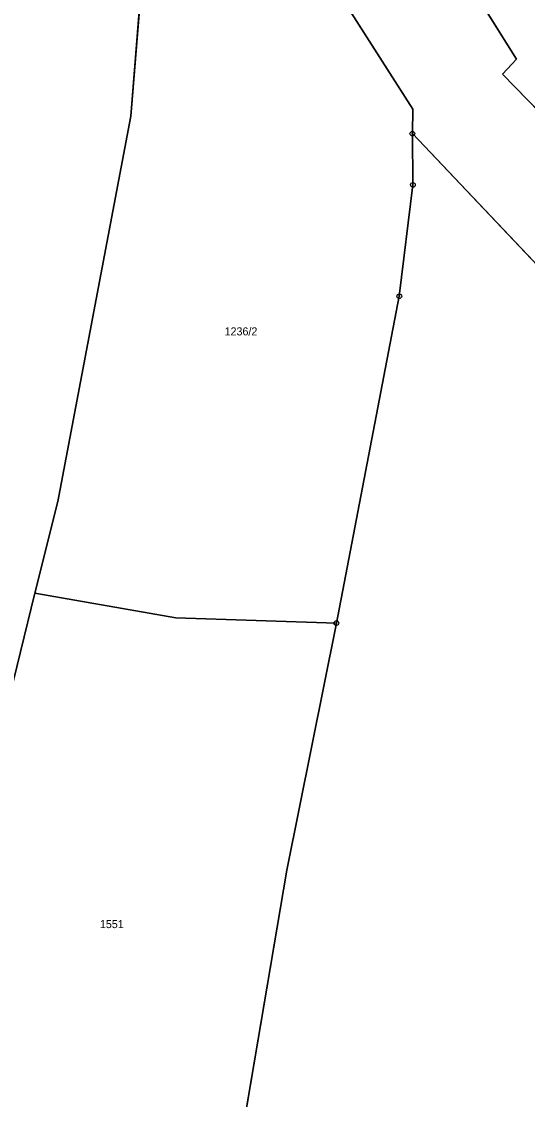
# Model space of a CAD drawing. Extents: x -689422 to -685210, y -987725 to -982160.
# Drawn here: x -687839.8 to -687732.5, y -985985 to -985756.1 of the extents above; entities that cross this region are included whole.
import ezdxf

# ---------------------------------------------------------------- set-up
doc = ezdxf.new("R2010")
doc.units = 0
for name, color, linetype in [('KN_Hranice_parcel', 7, 'Continuous'), ('KN_Parcelni cisla', 7, 'Continuous'), ('KN_Polygon parcely', 7, 'Continuous'), ('KN_POZEMKY_ORNA PUDA', 7, 'Continuous'), ('KN_POZEMKY_OSTATNI PLOCHA', 7, 'Continuous'), ('KN_POZEMKY_TTP', 7, 'Continuous'), ('KN_VYUZITI_27_ostatni plocha_neplodna puda', 7, 'Continuous'), ('KN_Značky bodu BP', 7, 'Continuous')]:
    doc.layers.add(name, color=color, linetype=linetype)

msp = doc.modelspace()

# ---------------------------------------------------------------- linework, layer by layer
at = {"layer": 'KN_Hranice_parcel'}
for p, q in [((-687756.87, -985779.91), (-687715.21, -985823.87)), ((-687756.87, -985779.91), (-687756.74, -985790.78)), ((-687756.74, -985790.78), (-687759.63, -985814.44)), ((-687759.63, -985814.44), (-687772.97, -985883.84))]:
    msp.add_line(p, q, dxfattribs=at)
for points in [[(-687836.95, -985877.51), (-687832.07, -985857.99), (-687816.57, -985776.19), (-687809.85, -985691.45)], [(-687809.85, -985691.45), (-687756.8, -985774.69), (-687756.87, -985779.91)], [(-687772.21, -985703.7), (-687750.91, -985738.32), (-687734.76, -985764.12), (-687737.77, -985767.26), (-687716.06, -985789.58)], [(-687886.33, -986050.54), (-687883.99, -986033.92), (-687862.85, -985962.59), (-687843.07, -985902.4), (-687836.95, -985877.51)], [(-687772.97, -985883.84), (-687807.06, -985882.72), (-687836.95, -985877.51)], [(-687795.05, -986004.33), (-687783.52, -985936.32), (-687772.97, -985883.84)]]:
    msp.add_lwpolyline(points, dxfattribs=at)
at = {"layer": 'KN_Polygon parcely'}
msp.add_lwpolyline([(-687845.91, -985636.81), (-687832.59, -985653.31), (-687817.75, -985677.29), (-687813.64, -985683.4), (-687809.85, -985691.45), (-687756.8, -985774.69), (-687756.87, -985779.91), (-687715.21, -985823.87), (-687682.19, -985868.8), (-687681.04, -985866.68), (-687712.33, -985825.1), (-687729.64, -985804.72), (-687727.24, -985802.05), (-687716.06, -985789.58), (-687737.77, -985767.26), (-687734.76, -985764.12), (-687750.91, -985738.32), (-687772.21, -985703.7), (-687795.26, -985669.04), (-687811.74, -985681.79), (-687816.5, -985674.66), (-687830.2, -985652.1), (-687843.74, -985635.13)], dxfattribs=at)
for points in [[(-687932.62, -986083.22), (-687922.62, -986077.53), (-687915.26, -986070.63), (-687899.64, -986060.02), (-687886.33, -986050.54), (-687883.99, -986033.92), (-687862.85, -985962.59), (-687843.07, -985902.4), (-687836.95, -985877.51), (-687832.07, -985857.99), (-687816.57, -985776.19), (-687809.85, -985691.45), (-687813.64, -985683.4), (-687817.75, -985677.29), (-687832.59, -985653.31), (-687845.91, -985636.81), (-687843.43, -985650.56), (-687842.62, -985673.09), (-687847.31, -985720.9), (-687856.89, -985789.86), (-687873.66, -985874.65), (-687926.48, -986056.48)], [(-687749.61, -985682.87), (-687772.21, -985703.7), (-687750.91, -985738.32), (-687734.76, -985764.12), (-687737.77, -985767.26), (-687716.06, -985789.58), (-687691, -985761.64), (-687707.99, -985737.02), (-687709.6, -985738.65), (-687728.12, -985714.62), (-687726.36, -985712.79)], [(-687756.87, -985779.91), (-687756.8, -985774.69), (-687809.85, -985691.45), (-687816.57, -985776.19), (-687832.07, -985857.99), (-687836.95, -985877.51), (-687807.06, -985882.72), (-687772.97, -985883.84), (-687759.63, -985814.44), (-687756.74, -985790.78)], [(-687555.86, -986017.63), (-687567.62, -986006.6), (-687576.27, -985998.99), (-687589.63, -985977.16), (-687599.75, -985966.31), (-687638.58, -985925), (-687682.19, -985868.8), (-687715.21, -985823.87), (-687756.87, -985779.91), (-687756.74, -985790.78), (-687759.63, -985814.44), (-687772.97, -985883.84), (-687783.52, -985936.32), (-687795.05, -986004.33), (-687787.93, -986004.87), (-687769.25, -986022.57), (-687715.71, -986037.98), (-687697.03, -986040.83), (-687696.61, -986076.71), (-687676.34, -986071.15), (-687643.32, -986060.42), (-687610.87, -986047.17), (-687573.59, -986034.53)], [(-687870.89, -986036.85), (-687858.1, -986022.5), (-687832.64, -986006.37), (-687813.77, -986002.91), (-687795.05, -986004.33), (-687783.52, -985936.32), (-687772.97, -985883.84), (-687807.06, -985882.72), (-687836.95, -985877.51), (-687843.07, -985902.4), (-687862.85, -985962.59), (-687883.99, -986033.92), (-687886.33, -986050.54), (-687884.25, -986049.06)]]:
    msp.add_lwpolyline(points, close=True, dxfattribs=at)
at = {"layer": 'KN_POZEMKY_ORNA PUDA'}
for p, q in [((-687809.85, -985691.45), (-687816.57, -985776.19)), ((-687816.57, -985776.19), (-687809.85, -985691.45)), ((-687809.85, -985691.45), (-687756.8, -985774.69)), ((-687816.57, -985776.19), (-687832.07, -985857.99)), ((-687832.07, -985857.99), (-687816.57, -985776.19)), ((-687756.8, -985774.69), (-687756.87, -985779.91)), ((-687756.74, -985790.78), (-687756.87, -985779.91)), ((-687756.87, -985779.91), (-687715.21, -985823.87)), ((-687756.87, -985779.91), (-687756.74, -985790.78)), ((-687759.63, -985814.44), (-687756.74, -985790.78)), ((-687756.74, -985790.78), (-687759.63, -985814.44)), ((-687772.97, -985883.84), (-687759.63, -985814.44)), ((-687759.63, -985814.44), (-687772.97, -985883.84)), ((-687832.07, -985857.99), (-687836.95, -985877.51)), ((-687836.95, -985877.51), (-687832.07, -985857.99)), ((-687843.07, -985902.4), (-687836.95, -985877.51)), ((-687836.95, -985877.51), (-687843.07, -985902.4)), ((-687836.95, -985877.51), (-687807.06, -985882.72)), ((-687807.06, -985882.72), (-687836.95, -985877.51)), ((-687807.06, -985882.72), (-687772.97, -985883.84)), ((-687772.97, -985883.84), (-687807.06, -985882.72)), ((-687772.97, -985883.84), (-687783.52, -985936.32)), ((-687783.52, -985936.32), (-687772.97, -985883.84)), ((-687783.52, -985936.32), (-687795.05, -986004.33)), ((-687795.05, -986004.33), (-687783.52, -985936.32))]:
    msp.add_line(p, q, dxfattribs=at)
at = {"layer": 'KN_POZEMKY_OSTATNI PLOCHA'}
for p, q in [((-687756.8, -985774.69), (-687809.85, -985691.45)), ((-687750.91, -985738.32), (-687734.76, -985764.12)), ((-687734.76, -985764.12), (-687737.77, -985767.26)), ((-687737.77, -985767.26), (-687716.06, -985789.58)), ((-687756.87, -985779.91), (-687756.8, -985774.69)), ((-687715.21, -985823.87), (-687756.87, -985779.91))]:
    msp.add_line(p, q, dxfattribs=at)
at = {"layer": 'KN_POZEMKY_TTP'}
for p, q in [((-687734.76, -985764.12), (-687750.91, -985738.32)), ((-687737.77, -985767.26), (-687734.76, -985764.12)), ((-687716.06, -985789.58), (-687737.77, -985767.26))]:
    msp.add_line(p, q, dxfattribs=at)
at = {"layer": 'KN_VYUZITI_27_ostatni plocha_neplodna puda'}
for p, q in [((-687756.8, -985774.69), (-687809.85, -985691.45)), ((-687750.91, -985738.32), (-687734.76, -985764.12)), ((-687734.76, -985764.12), (-687737.77, -985767.26)), ((-687737.77, -985767.26), (-687716.06, -985789.58)), ((-687756.87, -985779.91), (-687756.8, -985774.69)), ((-687715.21, -985823.87), (-687756.87, -985779.91))]:
    msp.add_line(p, q, dxfattribs=at)
at = {"layer": 'KN_Značky bodu BP'}
for centre, radius in [((-687756.87, -985779.91), 0.5), ((-687756.87, -985779.91), 0.0303), ((-687756.74, -985790.78), 0.5), ((-687756.74, -985790.78), 0.0303), ((-687759.63, -985814.44), 0.5), ((-687759.63, -985814.44), 0.0303), ((-687772.97, -985883.84), 0.5), ((-687772.97, -985883.84), 0.0303)]:
    msp.add_circle(centre, radius, dxfattribs=at)

# ---------------------------------------------------------------- texts
at = {"layer": 'KN_Parcelni cisla'}
for s, p in [('1236/2', (-687796.71, -985822.75)), ('1551', (-687823.17, -985948.62))]:
    msp.add_text(s, height=1.7, dxfattribs=at).set_placement(p)

doc.saveas('drawing.dxf')
